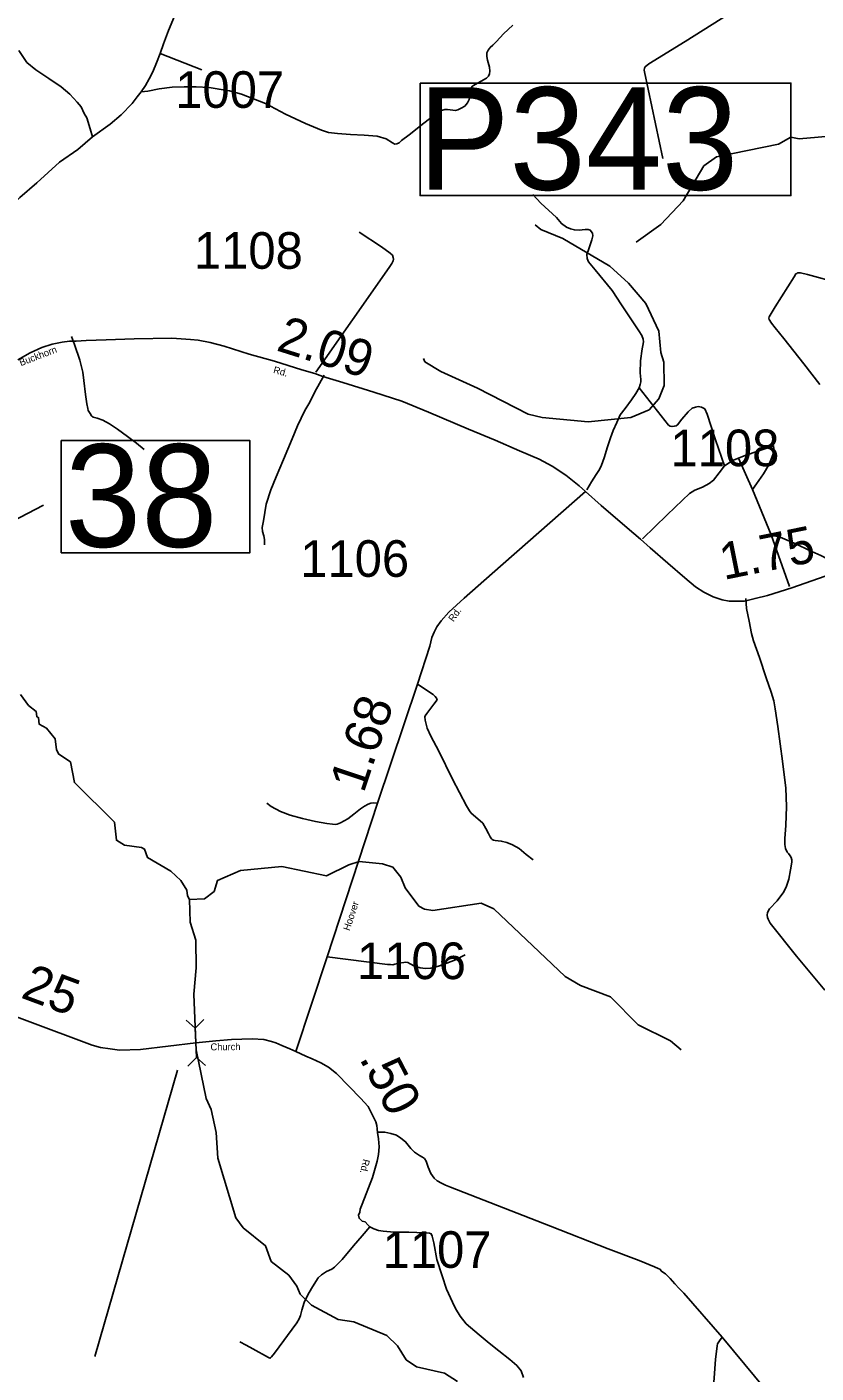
# Model space of a CAD drawing. Extents: x 2093524 to 2270757, y 289120 to 570408.
# Drawn here: x 2236187 to 2246965, y 329610 to 347981 of the extents above; entities that cross this region are included whole.
import ezdxf

# ---------------------------------------------------------------- set-up
doc = ezdxf.new("R2010")
doc.units = 0
for name, color, linetype in [('Exist Hydrographic Creek Single Shore', 7, 'Continuous'), ('Exist Hydrographic Misc Water Feature', 7, 'Continuous'), ('Exist Road Non-System Type 51', 7, 'Continuous'), ('Exist Road Secondary Mileage Hundredths English Label', 7, 'Continuous'), ('Exist Road Secondary Structure Pipe CELL', 7, 'Continuous'), ('Exist Road Secondary Structure Pipe Number Label', 7, 'Continuous'), ('Exist Road Secondary Structure Standard Bridge Number Label', 7, 'Continuous'), ('Exist Road Secondary Type 51 Attributed', 7, 'Continuous'), ('Exist Road Secondary Type 51 Label', 7, 'Continuous'), ('Exist Road Secondary Type 51 Number Label', 7, 'Continuous')]:
    doc.layers.add(name, color=color, linetype=linetype)

msp = doc.modelspace()

# ---------------------------------------------------------------- linework, layer by layer
at = {"layer": 'Exist Hydrographic Creek Single Shore'}
for points in [[(2244506, 345044), (2244845, 345286), (2245151, 345608), (2245430, 346085), (2245604, 346209), (2246452, 346383), (2246618, 346478), (2246735, 346453), (2247251, 346498)], [(2236102, 338870), (2236211, 338720), (2236312, 338639), (2236321, 338570), (2236346, 338553), (2236355, 338465), (2236455, 338413), (2236573, 338267), (2236591, 338115), (2236625, 338056), (2236784, 337951), (2236836, 337668), (2237382, 337129), (2237409, 336882), (2237518, 336815), (2237751, 336784), (2237793, 336760), (2237836, 336644), (2238154, 336461), (2238288, 336330), (2238372, 336198), (2238381, 336122), (2238407, 336072)], [(2245121, 334021), (2244978, 334145), (2244534, 334364), (2244157, 334745), (2243747, 334901), (2243538, 335023), (2242564, 335947), (2242389, 336023), (2241732, 335924), (2241615, 335940), (2241540, 335981), (2241354, 336230), (2241295, 336379), (2241185, 336513), (2241043, 336561), (2240726, 336591), (2240585, 336547), (2240278, 336396), (2239669, 336523), (2239103, 336468), (2238788, 336334), (2238747, 336184), (2238615, 336081), (2238407, 336072)], [(2238495, 334117), (2238467, 334782), (2238498, 335139), (2238495, 335516), (2238418, 335764), (2238407, 336072)], [(2242067, 329496), (2241891, 329611), (2241507, 329694), (2241365, 329792), (2241247, 329981), (2241104, 330121), (2240653, 330311), (2240436, 330341), (2240076, 330539), (2239917, 330686), (2239874, 330795), (2239765, 330945), (2239522, 331133), (2239445, 331348), (2239143, 331590), (2239042, 331730), (2238794, 332545), (2238774, 332893), (2238705, 333209), (2238637, 333358), (2238500, 334021), (2238495, 334117)]]:
    msp.add_lwpolyline(points, dxfattribs=at)
at = {"layer": 'Exist Hydrographic Misc Water Feature'}
msp.add_lwpolyline([(2241604, 343455), (2241621, 343412), (2241838, 343279), (2242340, 343053), (2243034, 342698), (2243226, 342652), (2243851, 342590), (2244434, 342651), (2244683, 342754), (2244815, 342906), (2244888, 343088), (2244886, 343406), (2244843, 343538), (2244816, 343831), (2244638, 344205), (2244402, 344485), (2244150, 344716), (2243506, 345093), (2243205, 345217), (2243130, 345281)], dxfattribs=at)
at = {"layer": 'Exist Road Non-System Type 51'}
for p, q in [((2238577, 347395), (2238008, 347620)), ((2246095, 341667), (2245903, 342095)), ((2246095, 341667), (2246350, 341051)), ((2246350, 341051), (2246601, 340345)), ((2240869, 331608), (2240925, 331577)), ((2245681, 330098), (2246909, 328627))]:
    msp.add_line(p, q, dxfattribs=at)
for points in [[(2244871, 346183), (2244621, 347366), (2244619, 347390), (2244621, 347416), (2244630, 347438), (2244682, 347475), (2245175, 347783), (2246160, 348404)], [(2242823, 348007), (2242694, 347887), (2242599, 347782), (2242551, 347731), (2242515, 347699), (2242486, 347665), (2242470, 347627), (2242468, 347577), (2242479, 347527), (2242504, 347433), (2242508, 347377), (2242504, 347339), (2242491, 347307), (2242463, 347281), (2242278, 347176), (2242250, 347143), (2242234, 347105), (2242239, 347049), (2242227, 346989)], [(2242227, 346989), (2242206, 346943), (2242168, 346901), (2242120, 346874), (2242072, 346850), (2242041, 346840), (2242006, 346843), (2241930, 346855), (2241895, 346852), (2241849, 346840), (2241807, 346822), (2241743, 346771), (2241606, 346666), (2241409, 346508), (2241304, 346430), (2241270, 346399), (2241238, 346385), (2241214, 346383), (2241182, 346399), (2241094, 346454), (2240972, 346491), (2240794, 346502), (2240606, 346512), (2240428, 346527), (2240304, 346540), (2240209, 346573), (2239991, 346663), (2239720, 346789), (2239445, 346936), (2239280, 347001), (2239120, 347062), (2238954, 347108), (2238812, 347131), (2238677, 347154), (2238497, 347165), (2238333, 347165), (2238172, 347158), (2237994, 347137), (2237840, 347105), (2237746, 347093)], [(2243095, 345693), (2243208, 345577), (2243418, 345378), (2243486, 345296), (2243557, 345247), (2243609, 345225), (2243665, 345210), (2243729, 345208), (2243813, 345215), (2243851, 345215), (2243881, 345205), (2243911, 345165), (2243918, 345129), (2243902, 345073), (2243861, 344951), (2243834, 344873), (2243838, 344819), (2243858, 344775), (2243949, 344668), (2244182, 344384), (2244309, 344187), (2244463, 343955), (2244542, 343833), (2244584, 343770), (2244605, 343720), (2244607, 343684), (2244599, 343632), (2244590, 343586), (2244569, 343425), (2244562, 343258), (2244571, 343168), (2244570, 343138), (2244562, 343102), (2244548, 343054)], [(2240134, 343269), (2241136, 344697), (2241172, 344753), (2241190, 344790), (2241193, 344811), (2241191, 344835), (2241179, 344864), (2241147, 344895), (2241028, 344978), (2240725, 345178)], [(2247017, 343102), (2246797, 343382), (2246526, 343731), (2246405, 343876), (2246358, 343940), (2246322, 343988), (2246318, 344008), (2246322, 344025), (2246408, 344160), (2246667, 344572), (2246689, 344610), (2246701, 344617), (2246713, 344623), (2246732, 344625), (2246750, 344623), (2246847, 344600), (2247279, 344483)], [(2236796, 343758), (2236837, 343645), (2236908, 343435), (2236950, 343270), (2236967, 343156), (2236988, 342964), (2237005, 342836), (2237018, 342774), (2237024, 342745), (2237050, 342703), (2237070, 342675), (2237093, 342657), (2237149, 342640), (2237223, 342612), (2237315, 342563), (2237424, 342492), (2237561, 342391), (2237683, 342300), (2237788, 342215)], [(2239434, 340915), (2239433, 340987), (2239423, 341035), (2239406, 341096), (2239402, 341149), (2239417, 341241), (2239457, 341469), (2239518, 341665), (2239590, 341842), (2239692, 342076), (2239808, 342359), (2239884, 342538), (2239981, 342744), (2240052, 342859), (2240121, 342999), (2240245, 343229)], [(2243832, 341664), (2243899, 341773), (2243960, 341871), (2244005, 341940), (2244033, 342000), (2244072, 342100), (2244115, 342250), (2244156, 342371), (2244193, 342471), (2244242, 342583), (2244289, 342686), (2244356, 342772), (2244446, 342891), (2244505, 342979), (2244548, 343054)], [(2244548, 343054), (2244948, 342547), (2244972, 342531), (2244996, 342526), (2245028, 342532), (2245054, 342538), (2245072, 342552), (2245133, 342628), (2245218, 342727), (2245274, 342776), (2245318, 342792), (2245356, 342800), (2245400, 342791), (2245446, 342767), (2245479, 342697), (2245591, 342348), (2245712, 341990)], [(2245903, 342095), (2245981, 342128), (2246384, 342265), (2246390, 342225), (2246383, 342169), (2246361, 342105), (2246320, 342006), (2246247, 341880), (2246152, 341745), (2246095, 341667)], [(2245712, 341990), (2245764, 342024), (2245814, 342058), (2245847, 342075), (2245903, 342095)], [(2244593, 340993), (2244932, 341323), (2245140, 341521), (2245238, 341612), (2245311, 341658), (2245413, 341699), (2245504, 341748), (2245566, 341794), (2245643, 341895), (2245712, 341990)], [(2246350, 341051), (2246472, 341016), (2246696, 340924), (2246867, 340841), (2247030, 340769), (2247144, 340706), (2247234, 340648), (2247315, 340567)], [(2247086, 334834), (2246698, 335299), (2246339, 335749), (2246309, 335803), (2246300, 335829), (2246298, 335859), (2246302, 335897), (2246329, 335945), (2246432, 336056), (2246523, 336176), (2246563, 336253), (2246594, 336349), (2246615, 336477), (2246632, 336581), (2246634, 336615), (2246625, 336647), (2246611, 336669), (2246589, 336699), (2246571, 336721), (2246548, 336771), (2246538, 336822), (2246537, 336904), (2246550, 337084), (2246562, 337344), (2246550, 337594), (2246505, 337962), (2246441, 338433), (2246405, 338673), (2246390, 338786), (2246353, 338904), (2246285, 339097), (2246191, 339376), (2246111, 339602), (2246085, 339702), (2246049, 339871), (2246016, 340043), (2246007, 340181)], [(2241520, 339011), (2241601, 338961), (2241685, 338904), (2241735, 338872), (2241764, 338845), (2241782, 338821), (2241788, 338803), (2241778, 338781), (2241746, 338739), (2241648, 338612), (2241626, 338578), (2241622, 338566), (2241624, 338522), (2241655, 338410), (2241702, 338300), (2241812, 338099), (2241999, 337717), (2242192, 337349), (2242232, 337285), (2242256, 337253), (2242345, 337176), (2242413, 337113), (2242454, 337041), (2242491, 336973), (2242513, 336930), (2242531, 336902), (2242543, 336890), (2242561, 336882), (2242583, 336878), (2242665, 336869), (2242741, 336849), (2242820, 336820), (2242910, 336767), (2243005, 336688), (2243103, 336612)], [(2239465, 337389), (2239523, 337343), (2239649, 337276), (2239784, 337223), (2239950, 337180), (2240128, 337138), (2240282, 337111), (2240362, 337102), (2240397, 337098), (2240426, 337103), (2240472, 337119), (2240568, 337174), (2240653, 337238), (2240742, 337311), (2240798, 337347), (2240850, 337376), (2240882, 337386), (2240924, 337392), (2240974, 337389)], [(2240287, 335292), (2241112, 335187), (2241154, 335185), (2241186, 335183), (2241214, 335190), (2241267, 335206), (2241333, 335215), (2241363, 335217), (2241388, 335213), (2241422, 335194), (2241480, 335162), (2241558, 335141), (2241630, 335131), (2241704, 335136), (2241808, 335163), (2241923, 335204), (2242039, 335251), (2242172, 335317)], [(2245681, 330098), (2245160, 330702), (2245096, 330763), (2245037, 330829), (2244971, 330900), (2244907, 330964), (2244856, 330995), (2244832, 331029), (2244808, 331035), (2244760, 331060), (2244547, 331145), (2244124, 331305), (2243338, 331615), (2241970, 332149), (2241904, 332175), (2241848, 332204), (2241791, 332232), (2241747, 332271), (2241703, 332335), (2241668, 332419), (2241639, 332502), (2241617, 332538), (2241591, 332556), (2241549, 332581), (2241482, 332625), (2241430, 332675), (2241359, 332766), (2241295, 332817), (2241233, 332857), (2241156, 332880), (2241074, 332898), (2240990, 332897)], [(2240767, 331915), (2240740, 331847), (2240734, 331807), (2240716, 331763), (2240724, 331723), (2240767, 331681), (2240807, 331674), (2240845, 331632), (2240869, 331608)], [(2239095, 330038), (2239181, 329991), (2239273, 329940), (2239486, 329824), (2239504, 329814), (2239516, 329818), (2239528, 329832), (2239568, 329882), (2239874, 330295), (2239906, 330349), (2239923, 330395), (2239943, 330467), (2239972, 330573), (2240023, 330676), (2240072, 330766), (2240132, 330859), (2240167, 330911), (2240211, 330949), (2240280, 330996), (2240350, 331028), (2240388, 331055), (2240493, 331159), (2240649, 331347), (2240768, 331484), (2240869, 331608)], [(2240925, 331577), (2240991, 331557), (2241053, 331546), (2241152, 331539), (2241271, 331532), (2241405, 331531), (2241513, 331528), (2241591, 331522), (2241643, 331525), (2241685, 331521), (2241710, 331509), (2241724, 331478), (2241743, 331386), (2241784, 331158), (2241860, 330939), (2241919, 330755), (2241999, 330580), (2242042, 330493), (2242106, 330389), (2242187, 330284), (2242364, 330131), (2242501, 330018), (2242632, 329913), (2242783, 329795), (2242878, 329715), (2242936, 329640), (2242967, 329552)], [(2245001, 327728), (2245285, 328168), (2245384, 328320), (2245429, 328399), (2245459, 328447), (2245474, 328491), (2245488, 328541), (2245497, 328643), (2245538, 329046), (2245592, 329794), (2245612, 329982), (2245618, 330008), (2245647, 330052), (2245681, 330098)]]:
    msp.add_lwpolyline(points, dxfattribs=at)
at = {"layer": 'Exist Road Secondary Structure Pipe CELL'}
for p, q in [((2238361, 334424), (2238486, 334315)), ((2238602, 334434), (2238486, 334315)), ((2238503, 333918), (2238486, 334315)), ((2238387, 333799), (2238503, 333918)), ((2238628, 333809), (2238503, 333918))]:
    msp.add_line(p, q, dxfattribs=at)
at = {"layer": 'Exist Road Secondary Structure Pipe Number Label'}
msp.add_line((2238243, 333745), (2237114, 329837), dxfattribs=at)
msp.add_lwpolyline([(2241557, 347214), (2246622, 347214), (2246622, 345679), (2241557, 345679)], close=True, dxfattribs=at)
at = {"layer": 'Exist Road Secondary Structure Standard Bridge Number Label'}
msp.add_line((2233294, 339829), (2236414, 341454), dxfattribs=at)
msp.add_lwpolyline([(2236657, 342335), (2239233, 342335), (2239233, 340806), (2236657, 340806)], close=True, dxfattribs=at)
at = {"layer": 'Exist Road Secondary Type 51 Attributed'}
for points in [[(2238202, 348126), (2238123, 347933), (2238051, 347749), (2238008, 347620), (2237959, 347492), (2237908, 347366), (2237859, 347271), (2237808, 347183), (2237746, 347093), (2237693, 347026), (2237624, 346936), (2237475, 346782), (2237324, 346653), (2237085, 346482)], [(2237085, 346482), (2237050, 346590), (2237004, 346740), (2236968, 346800), (2236927, 346888), (2236873, 346952), (2236773, 347065), (2236657, 347161), (2236486, 347278), (2236311, 347396), (2236188, 347497), (2236075, 347659)], [(2237085, 346482), (2236881, 346306), (2236633, 346134), (2236325, 345853), (2236090, 345653), (2235864, 345437), (2235628, 345234), (2235355, 344978), (2235052, 344673), (2234804, 344430), (2234646, 344282), (2234496, 344147), (2234406, 344065), (2234337, 343984), (2234292, 343920), (2234254, 343864)], [(2236065, 343439), (2236231, 343533), (2236390, 343605), (2236533, 343653), (2236670, 343678), (2236769, 343691), (2236862, 343691), (2236999, 343701), (2237268, 343709), (2237651, 343725), (2238168, 343735), (2238420, 343717), (2238528, 343706), (2238690, 343673), (2238880, 343625), (2239221, 343516), (2239568, 343418), (2239941, 343301), (2240121, 343251), (2240231, 343210), (2240502, 343128), (2240927, 342995), (2241306, 342873), (2241673, 342722), (2242216, 342492), (2242583, 342343), (2242916, 342198), (2243183, 342081), (2243360, 341988), (2243547, 341864), (2243729, 341718), (2243814, 341641)], [(2239858, 333998), (2240287, 335292), (2240974, 337389), (2241520, 339011), (2241688, 339530), (2241719, 339650), (2241747, 339722), (2241786, 339794), (2241843, 339875), (2241950, 339996), (2242157, 340183), (2242540, 340520), (2243814, 341641)], [(2243814, 341641), (2244031, 341452), (2244387, 341147), (2244569, 340991), (2244700, 340870), (2244942, 340661), (2245172, 340464), (2245316, 340340), (2245431, 340268), (2245559, 340204), (2245680, 340163), (2245780, 340143), (2245910, 340143), (2245985, 340146), (2246132, 340182), (2246300, 340221), (2246633, 340327), (2247182, 340515)], [(2233528, 335412), (2234247, 335144), (2235299, 334747), (2237077, 334084), (2237194, 334051), (2237325, 334037), (2237451, 334019), (2237739, 334028), (2238495, 334117)], [(2238495, 334117), (2238767, 334144), (2238981, 334162), (2239121, 334169), (2239263, 334170), (2239425, 334163), (2239526, 334136), (2239586, 334117), (2239671, 334081), (2239776, 334036), (2239858, 333998)], [(2239858, 333998), (2239998, 333935), (2240083, 333898), (2240202, 333844), (2240307, 333783), (2240415, 333700), (2240587, 333522), (2240742, 333363), (2240848, 333250), (2240904, 333141), (2240951, 333040), (2240966, 332987), (2240972, 332945), (2240975, 332892), (2240987, 332805), (2240998, 332699), (2240989, 332595), (2240970, 332501), (2240907, 332278), (2240767, 331915)]]:
    msp.add_lwpolyline(points, dxfattribs=at)

# ---------------------------------------------------------------- texts
at = {"layer": 'Exist Road Secondary Mileage Hundredths English Label'}
for s, rotation, p in [('2.09', 342.5907, (2239578, 343570)), ('1.75', 11.333, (2245703, 340433)), ('1.68', 71.3808, (2240785, 337513)), ('1.25', 339.5569, (2235566, 334933)), ('.50', 297.4699, (2240721, 333907))]:
    msp.add_text(s, height=500, rotation=rotation, dxfattribs=at).set_placement(p)
at = {"layer": 'Exist Road Secondary Structure Pipe Number Label'}
msp.add_text('P343', height=1400, dxfattribs=at).set_placement((2241529, 345758))
at = {"layer": 'Exist Road Secondary Structure Standard Bridge Number Label'}
msp.add_text('38', height=1400, dxfattribs=at).set_placement((2236707, 340885))
at = {"layer": 'Exist Road Secondary Type 51 Label'}
for s, rotation, p in [('Buckhorn', 20.8257, (2236105, 343351)), ('Rd.', 344.3113, (2239545, 343260)), ('Rd.', 54.5463, (2242012, 339856)), ('Hoover', 71.8686, (2240594, 335639)), ('Church', 0.4552, (2238695, 334014)), ('Rd.', 256.7553, (2240780, 332537))]:
    msp.add_text(s, height=95, rotation=rotation, dxfattribs=at).set_placement(p)
at = {"layer": 'Exist Road Secondary Type 51 Number Label'}
for s, p in [('1007', (2238213, 346876)), ('1108', (2238468, 344680)), ('1108', (2244976, 341986)), ('1106', (2239920, 340476)), ('1106', (2240695, 334986)), ('1107', (2241045, 331046))]:
    msp.add_text(s, height=500, dxfattribs=at).set_placement(p)

doc.saveas('drawing.dxf')
